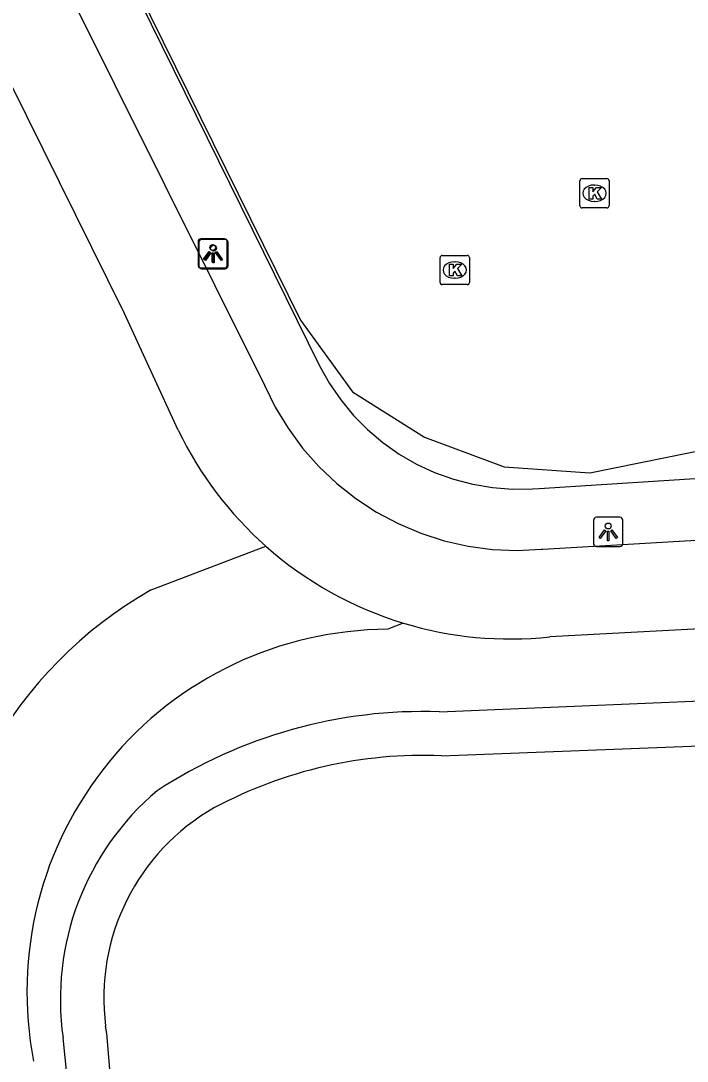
# Model space of a CAD drawing. Extents: x 157793 to 159380, y 380882 to 382313.
# Drawn here: x 157933.22 to 157955.99, y 381429.79 to 381465.31 of the extents above; entities that cross this region are included whole.
import ezdxf

# ---------------------------------------------------------------- set-up
doc = ezdxf.new("R2010")
doc.units = 0
for name, color, linetype in [('IMGEO_Fietspad_gesloten', 7, 'Continuous'), ('IMGEO_Groenvoorziening', 7, 'Continuous'), ('IMGEO_Hek', 7, 'Continuous'), ('IMGEO_Kolk', 7, 'Continuous'), ('IMGEO_Lichtpunt', 7, 'Continuous'), ('IMGEO_Parkeervlak_gesloten', 7, 'Continuous'), ('IMGEO_Voetpad_halfverhard', 7, 'Continuous'), ('IMGEO_Voetpad_open', 7, 'Continuous'), ('IMGEO_Waterloop', 7, 'Continuous')]:
    doc.layers.add(name, color=color, linetype=linetype)

msp = doc.modelspace()

# ---------------------------------------------------------------- linework, layer by layer
at = {"layer": 'IMGEO_Fietspad_gesloten'}
for points in [[(157938.603, 381451.331), (157936.749, 381455.347), (157926.774, 381475.482)], [(157931.282, 381473.434), (157941.549, 381452.871), (157941.918, 381452.117), (157942.353, 381451.399), (157942.851, 381450.723), (157943.407, 381450.094), (157944.016, 381449.518), (157944.675, 381448.998), (157945.378, 381448.539), (157946.119, 381448.144), (157946.892, 381447.818), (157947.691, 381447.561), (157948.51, 381447.377), (157949.342, 381447.267), (157950.181, 381447.232), (157951.019, 381447.272), (157951.061, 381447.276), (157957.662, 381447.66), (157961.328, 381447.949)], [(157959.125, 381444.657), (157958.138, 381444.645), (157951.294, 381444.278)]]:
    msp.add_lwpolyline(points, dxfattribs=at)
for centre, radius, start, end in [((157949.957, 381456.806), 12.605, 205.744, 228.4484), ((157949.944, 381456.793), 12.586, 228.453, 253.1149), ((157949.946, 381456.792), 12.586, 253.1031, 276.147)]:
    msp.add_arc(centre, radius, start, end, dxfattribs=at)
at = {"layer": 'IMGEO_Groenvoorziening'}
for points in [[(157947.53, 381441.718), (157956.453, 381442.091)], [(157937.438, 381403.389), (157934.666, 381430.588)]]:
    msp.add_lwpolyline(points, dxfattribs=at)
for centre, radius, start, end in [((157946.954, 381425.143), 16.585, 88.0108, 123.1666), ((157943.908, 381431.898), 9.335, 130.2178, 188.067)]:
    msp.add_arc(centre, radius, start, end, dxfattribs=at)
at = {"layer": 'IMGEO_Hek'}
msp.add_lwpolyline([(157960.246, 381496.977), (157959.399, 381496.551), (157956.82, 381495.252), (157936.312, 381484.922), (157930.825, 381479.304), (157942.774, 381455.094), (157944.561, 381452.646), (157947.014, 381451.099), (157949.741, 381450.085), (157952.663, 381449.877), (157961.206, 381451.613), (157964.111, 381458.175), (157964.26, 381458.511), (157968.753, 381463.783)], dxfattribs=at)
at = {"layer": 'IMGEO_Kolk'}
for p, q in [((157952.324, 381459), (157952.324, 381459.852)), ((157952.399, 381459.926), (157953.251, 381459.926)), ((157952.812, 381459.706), (157952.837, 381459.706)), ((157953.325, 381459.852), (157953.325, 381459)), ((157953.251, 381458.926), (157952.399, 381458.926)), ((157952.835, 381459.146), (157952.81, 381459.146)), ((157947.549, 381456.379), (157947.549, 381457.231)), ((157947.624, 381457.305), (157948.476, 381457.305)), ((157948.55, 381457.231), (157948.55, 381456.379)), ((157948.037, 381457.085), (157948.062, 381457.085)), ((157948.06, 381456.525), (157948.035, 381456.525)), ((157948.476, 381456.305), (157947.624, 381456.305))]:
    msp.add_line(p, q, dxfattribs=at)
for points in [[(157952.324, 381459), (157952.324, 381459.852)], [(157952.399, 381459.926), (157953.251, 381459.926)], [(157953.325, 381459.852), (157953.325, 381459)], [(157952.645, 381459.626), (157952.768, 381459.626), (157952.768, 381459.475), (157952.898, 381459.626), (157953.062, 381459.626), (157952.916, 381459.475), (157953.069, 381459.226), (157952.917, 381459.226), (157952.832, 381459.39), (157952.768, 381459.323), (157952.768, 381459.226), (157952.645, 381459.226), (157952.645, 381459.626)], [(157953.251, 381458.926), (157952.399, 381458.926)], [(157947.549, 381456.379), (157947.549, 381457.231)], [(157947.624, 381457.305), (157948.476, 381457.305)], [(157948.55, 381457.231), (157948.55, 381456.379)], [(157947.87, 381457.005), (157947.993, 381457.005), (157947.993, 381456.854), (157948.123, 381457.005), (157948.287, 381457.005), (157948.141, 381456.854), (157948.294, 381456.605), (157948.142, 381456.605), (157948.057, 381456.769), (157947.993, 381456.702), (157947.993, 381456.605), (157947.87, 381456.605), (157947.87, 381457.005)], [(157948.476, 381456.305), (157947.624, 381456.305)]]:
    msp.add_lwpolyline(points, dxfattribs=at)
for centre, start, end in [((157952.401, 381459.85), 91.552, 178.448), ((157952.401, 381459.85), 91.552, 178.448), ((157953.249, 381459.85), 1.552, 88.448), ((157953.249, 381459.85), 1.552, 88.448), ((157952.401, 381459.002), 181.552, 268.448), ((157952.401, 381459.002), 181.552, 268.448), ((157953.249, 381459.002), 271.552, 358.448), ((157953.249, 381459.002), 271.552, 358.448), ((157947.626, 381457.229), 91.552, 178.448), ((157947.626, 381457.229), 91.552, 178.448), ((157948.474, 381457.229), 1.552, 88.448), ((157948.474, 381457.229), 1.552, 88.448), ((157947.626, 381456.381), 181.552, 268.448), ((157947.626, 381456.381), 181.552, 268.448), ((157948.474, 381456.381), 271.552, 358.448), ((157948.474, 381456.381), 271.552, 358.448)]:
    msp.add_arc(centre, 0.0765, start, end, dxfattribs=at)
for centre, major_axis, ratio, start_param, end_param in [((157952.811, 381459.426), (-0.387, 0.002), 0.722429, 4.712389, 7.853982), ((157952.836, 381459.426), (-0.39, 0.002), 0.717154, 1.570796, 4.712389), ((157948.036, 381456.805), (-0.387, 0.002), 0.722429, 4.712389, 7.853982), ((157948.061, 381456.805), (-0.39, 0.002), 0.717154, 1.570796, 4.712389)]:
    msp.add_ellipse(centre, major_axis=major_axis, ratio=ratio, start_param=start_param, end_param=end_param, dxfattribs=at)
at = {"layer": 'IMGEO_Lichtpunt'}
for p, q in [((157940.183, 381457.871), (157939.375, 381457.871)), ((157940.183, 381457.871), (157939.375, 381457.871)), ((157939.281, 381457.776), (157939.281, 381456.969)), ((157939.281, 381457.776), (157939.281, 381456.969)), ((157939.308, 381457.751), (157939.308, 381456.944)), ((157939.308, 381457.751), (157939.308, 381456.944)), ((157940.21, 381457.846), (157939.402, 381457.846)), ((157940.21, 381457.846), (157939.402, 381457.846)), ((157940.277, 381456.969), (157940.277, 381457.776)), ((157940.277, 381456.969), (157940.277, 381457.776)), ((157940.304, 381456.944), (157940.304, 381457.751)), ((157940.304, 381456.944), (157940.304, 381457.751)), ((157939.375, 381456.875), (157940.183, 381456.875)), ((157939.375, 381456.875), (157940.183, 381456.875)), ((157939.402, 381456.85), (157940.21, 381456.85)), ((157939.402, 381456.85), (157940.21, 381456.85)), ((157952.794, 381448.266), (157952.794, 381447.459)), ((157952.794, 381448.266), (157952.794, 381447.459)), ((157953.696, 381448.361), (157952.888, 381448.361)), ((157953.696, 381448.361), (157952.888, 381448.361)), ((157953.79, 381447.459), (157953.79, 381448.266)), ((157953.79, 381447.459), (157953.79, 381448.266)), ((157952.888, 381447.365), (157953.696, 381447.365)), ((157952.888, 381447.365), (157953.696, 381447.365))]:
    msp.add_line(p, q, dxfattribs=at)
for points in [[(157939.655, 381457.44), (157939.694, 381457.412), (157939.506, 381457.15), (157939.468, 381457.177), (157939.655, 381457.44)], [(157939.682, 381457.415), (157939.721, 381457.387), (157939.533, 381457.125), (157939.495, 381457.152), (157939.682, 381457.415)], [(157939.757, 381457.392), (157939.804, 381457.392), (157939.804, 381457.07), (157939.757, 381457.07), (157939.757, 381457.392)], [(157939.784, 381457.367), (157939.831, 381457.367), (157939.831, 381457.045), (157939.784, 381457.045), (157939.784, 381457.367)], [(157939.867, 381457.412), (157939.905, 381457.439), (157940.092, 381457.177), (157940.053, 381457.149), (157939.867, 381457.412)], [(157939.894, 381457.387), (157939.932, 381457.414), (157940.119, 381457.152), (157940.08, 381457.124), (157939.894, 381457.387)], [(157953.168, 381447.93), (157953.207, 381447.902), (157953.019, 381447.64), (157952.981, 381447.667), (157953.168, 381447.93)], [(157953.38, 381447.902), (157953.418, 381447.929), (157953.605, 381447.667), (157953.566, 381447.639), (157953.38, 381447.902)], [(157953.27, 381447.882), (157953.317, 381447.882), (157953.317, 381447.56), (157953.27, 381447.56), (157953.27, 381447.882)]]:
    msp.add_lwpolyline(points, dxfattribs=at)
for centre in [(157939.78, 381457.574), (157939.807, 381457.549), (157953.293, 381448.064)]:
    msp.add_circle(centre, 0.0994, dxfattribs=at)
for centre, start, end in [((157939.375, 381457.776), 90, 180), ((157939.375, 381457.776), 90, 180), ((157940.183, 381457.776), 0, 90), ((157940.183, 381457.776), 0, 90), ((157939.402, 381457.751), 90, 180), ((157939.402, 381457.751), 90, 180), ((157940.21, 381457.751), 0, 90), ((157940.21, 381457.751), 0, 90), ((157939.375, 381456.969), 180, 270), ((157939.375, 381456.969), 180, 270), ((157939.402, 381456.944), 180, 270), ((157939.402, 381456.944), 180, 270), ((157940.183, 381456.969), 270, 0), ((157940.183, 381456.969), 270, 360), ((157940.21, 381456.944), 270, 0), ((157940.21, 381456.944), 270, 360), ((157952.888, 381448.266), 90, 180), ((157952.888, 381448.266), 90, 180), ((157953.696, 381448.266), 0, 90), ((157953.696, 381448.266), 0, 90), ((157952.888, 381447.459), 180, 270), ((157952.888, 381447.459), 180, 270), ((157953.696, 381447.459), 270, 0), ((157953.696, 381447.459), 270, 360)]:
    msp.add_arc(centre, 0.0946, start, end, dxfattribs=at)
at = {"layer": 'IMGEO_Parkeervlak_gesloten'}
msp.add_lwpolyline([(157959.399, 381496.551), (157956.82, 381495.252), (157936.312, 381484.922), (157930.825, 381479.304), (157942.774, 381455.094), (157944.561, 381452.646), (157947.014, 381451.099), (157949.741, 381450.085), (157952.663, 381449.877), (157961.206, 381451.613), (157964.111, 381458.175), (157964.234, 381458.091)], dxfattribs=at)
at = {"layer": 'IMGEO_Voetpad_halfverhard'}
for points in [[(157937.674, 381445.883), (157941.596, 381447.373)], [(157946.288, 381444.749), (157945.758, 381444.536)]]:
    msp.add_lwpolyline(points, dxfattribs=at)
for centre, radius, start, end in [((157944.941, 381433.148), 14.662, 119.7112, 181.6813), ((157945.806, 381432.161), 12.375, 90.2225, 191.0448)]:
    msp.add_arc(centre, radius, start, end, dxfattribs=at)
at = {"layer": 'IMGEO_Voetpad_open'}
msp.add_lwpolyline([(157930.755, 381479.232), (157943.434, 381453.528), (157943.768, 381452.932), (157944.154, 381452.368), (157944.589, 381451.841), (157945.07, 381451.354), (157945.592, 381450.913), (157946.151, 381450.52), (157946.743, 381450.178), (157947.363, 381449.891), (157948.007, 381449.661), (157948.668, 381449.488), (157949.343, 381449.376), (157950.024, 381449.324), (157950.708, 381449.333), (157950.936, 381449.35), (157959.454, 381449.892)], dxfattribs=at)
at = {"layer": 'IMGEO_Waterloop'}
for points in [[(157947.593, 381440.219), (157957.018, 381440.58)], [(157948.801, 381334.956), (157945.029, 381354.714), (157941.39, 381375.793), (157938.435, 381403.461), (157936.158, 381430.74), (157936.121, 381430.99)]]:
    msp.add_lwpolyline(points, dxfattribs=at)
for centre, radius, start, end in [((157946.978, 381425.074), 15.158, 87.6764, 118.074), ((157943.515, 381431.957), 7.457, 119.4829, 187.4485)]:
    msp.add_arc(centre, radius, start, end, dxfattribs=at)

doc.saveas('drawing.dxf')
